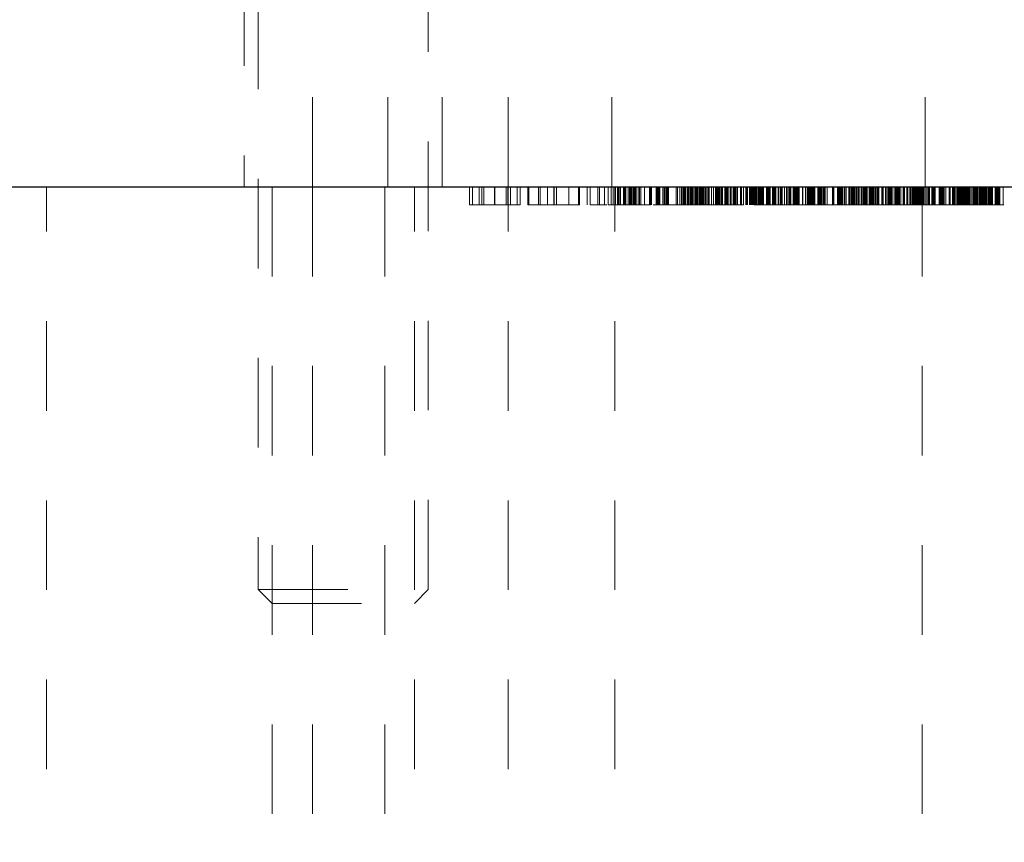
# Model space of a CAD drawing. Header units: inches. Extents: x 1880 to 2363, y -453 to -54.
# Tile 317 of 656: x 2038.995 to 2040.095, y -279.718 to -278.8. Entities that reach past the tile are written whole.
import ezdxf

# ---------------------------------------------------------------- set-up
doc = ezdxf.new("R2010")
doc.units = ezdxf.units.IN
doc.header["$LTSCALE"] = 0.5
doc.header["$MEASUREMENT"] = 0
doc.linetypes.add('HIDDEN', pattern=[0.225, 0.15, -0.075])
for name, color, linetype in [('DIE-M-S3', 8, 'Continuous'), ('DSS-M-S', 53, 'Continuous'), ('SVD-M-S', 8, 'Continuous')]:
    doc.layers.add(name, color=color, linetype=linetype)

msp = doc.modelspace()

# ---------------------------------------------------------------- linework, layer by layer
at = {"layer": 'DIE-M-S3', "linetype": 'HIDDEN', "lineweight": 18}
for p, q in [((2039.32242, -278.48637), (2039.32242, -278.98637)), ((2039.40679, -278.48637), (2039.40679, -278.98637)), ((2039.54117, -278.98637), (2039.54117, -278.48637)), ((2039.65679, -278.98637), (2039.65679, -278.48637)), ((2040.00679, -278.48637), (2040.00679, -278.98637))]:
    msp.add_line(p, q, dxfattribs=at)
at = {"layer": 'DSS-M-S', "linetype": 'Continuous', "lineweight": 25}
msp.add_line((2034.68179, -278.98637), (2047.18179, -278.98637), dxfattribs=at)
at = {"layer": 'DSS-M-S', "linetype": 'HIDDEN', "lineweight": 18}
for p, q in [((2039.02554, -281.23637), (2039.02554, -278.98637)), ((2039.27729, -278.98637), (2039.27729, -281.23637)), ((2039.32242, -278.98637), (2039.32242, -281.23637)), ((2039.40329, -278.98637), (2039.40329, -281.23637)), ((2039.43629, -281.23637), (2039.43629, -278.98637)), ((2039.49784, -279.00637), (2039.49784, -278.98637)), ((2039.50105, -279.00637), (2039.50105, -278.98637)), ((2039.50853, -279.00637), (2039.50853, -278.98637)), ((2039.51173, -279.00637), (2039.51173, -278.98637)), ((2039.5139, -279.00637), (2039.5139, -278.98637)), ((2039.52589, -279.00637), (2039.52589, -278.98637)), ((2039.52601, -279.00637), (2039.52601, -278.98637)), ((2039.52616, -279.00637), (2039.52616, -278.98637)), ((2039.52624, -279.00637), (2039.52624, -278.98637)), ((2039.52627, -279.00637), (2039.52627, -278.98637)), ((2039.53871, -279.00637), (2039.53871, -278.98637)), ((2039.54058, -279.00637), (2039.54058, -278.98637)), ((2039.54117, -281.23637), (2039.54117, -278.98637)), ((2039.54378, -279.00637), (2039.54378, -278.98637)), ((2039.55126, -279.00637), (2039.55126, -278.98637)), ((2039.55447, -279.00637), (2039.55447, -278.98637)), ((2039.56302, -279.00637), (2039.56302, -278.98637)), ((2039.56408, -279.00637), (2039.56408, -278.98637)), ((2039.56422, -279.00637), (2039.56422, -278.98637)), ((2039.57477, -279.00637), (2039.57477, -278.98637)), ((2039.57692, -279.00637), (2039.57692, -278.98637)), ((2039.58478, -279.00637), (2039.58478, -278.98637)), ((2039.5922, -279.00637), (2039.5922, -278.98637)), ((2039.59243, -279.00637), (2039.59243, -278.98637)), ((2039.59507, -279.00637), (2039.59507, -278.98637)), ((2039.60896, -279.00637), (2039.60896, -278.98637)), ((2039.61964, -279.00637), (2039.61964, -278.98637)), ((2039.62071, -279.00637), (2039.62071, -278.98637)), ((2039.62944, -279.00637), (2039.62944, -278.98637)), ((2039.63246, -279.00637), (2039.63246, -278.98637)), ((2039.64104, -279.00637), (2039.64104, -278.98637)), ((2039.64314, -279.00637), (2039.64314, -278.98637)), ((2039.64847, -279.00637), (2039.64847, -278.98637)), ((2039.65269, -279.00637), (2039.65269, -278.98637)), ((2039.65615, -279.00637), (2039.65615, -278.98637)), ((2039.65846, -279.00637), (2039.65846, -278.98637)), ((2039.66029, -281.23637), (2039.66029, -278.98637)), ((2039.66065, -279.00637), (2039.66065, -278.98637)), ((2039.66077, -279.00637), (2039.66077, -278.98637)), ((2039.66082, -279.00637), (2039.66082, -278.98637)), ((2039.66082, -279.00637), (2039.66082, -278.98637)), ((2039.66308, -279.00637), (2039.66308, -278.98637)), ((2039.66432, -279.00637), (2039.66432, -278.98637)), ((2039.66497, -279.00637), (2039.66497, -278.98637)), ((2039.66654, -279.00637), (2039.66654, -278.98637)), ((2039.66659, -279.00637), (2039.66659, -278.98637)), ((2039.66987, -279.00637), (2039.66987, -278.98637)), ((2039.67034, -279.00637), (2039.67034, -278.98637)), ((2039.67115, -279.00637), (2039.67115, -278.98637)), ((2039.6715, -279.00637), (2039.6715, -278.98637)), ((2039.67231, -279.00637), (2039.67231, -278.98637)), ((2039.67519, -279.00637), (2039.67519, -278.98637)), ((2039.67651, -279.00637), (2039.67651, -278.98637)), ((2039.67651, -279.00637), (2039.67651, -278.98637)), ((2039.67658, -279.00637), (2039.67658, -278.98637)), ((2039.67658, -279.00637), (2039.67658, -278.98637)), ((2039.67759, -279.00637), (2039.67759, -278.98637)), ((2039.67759, -279.00637), (2039.67759, -278.98637)), ((2039.67759, -279.00637), (2039.67759, -278.98637)), ((2039.6784, -279.00637), (2039.6784, -278.98637)), ((2039.67865, -279.00637), (2039.67865, -278.98637)), ((2039.68038, -279.00637), (2039.68038, -278.98637)), ((2039.68064, -279.00637), (2039.68064, -278.98637)), ((2039.68064, -279.00637), (2039.68064, -278.98637)), ((2039.68073, -279.00637), (2039.68073, -278.98637)), ((2039.68073, -279.00637), (2039.68073, -278.98637)), ((2039.68073, -279.00637), (2039.68073, -278.98637)), ((2039.68085, -279.00637), (2039.68085, -278.98637)), ((2039.68211, -279.00637), (2039.68211, -278.98637)), ((2039.68211, -279.00637), (2039.68211, -278.98637)), ((2039.68228, -279.00637), (2039.68228, -278.98637)), ((2039.68266, -279.00637), (2039.68266, -278.98637)), ((2039.68266, -279.00637), (2039.68266, -278.98637)), ((2039.68303, -279.00637), (2039.68303, -278.98637)), ((2039.68308, -279.00637), (2039.68308, -278.98637)), ((2039.68473, -279.00637), (2039.68473, -278.98637)), ((2039.68691, -279.00637), (2039.68691, -278.98637)), ((2039.68691, -279.00637), (2039.68691, -278.98637)), ((2039.68691, -279.00637), (2039.68691, -278.98637)), ((2039.68742, -279.00637), (2039.68742, -278.98637)), ((2039.68742, -279.00637), (2039.68742, -278.98637)), ((2039.68761, -279.00637), (2039.68761, -278.98637)), ((2039.68761, -279.00637), (2039.68761, -278.98637)), ((2039.68761, -279.00637), (2039.68761, -278.98637)), ((2039.68908, -279.00637), (2039.68908, -278.98637)), ((2039.69335, -279.00637), (2039.69335, -278.98637)), ((2039.69883, -279.00637), (2039.69883, -278.98637)), ((2039.69885, -279.00637), (2039.69885, -278.98637)), ((2039.69933, -279.00637), (2039.69933, -278.98637)), ((2039.7, -279.00637), (2039.7, -278.98637)), ((2039.70017, -279.00637), (2039.70017, -278.98637)), ((2039.7005, -279.00637), (2039.7005, -278.98637)), ((2039.70115, -279.00637), (2039.70115, -278.98637)), ((2039.70123, -279.00637), (2039.70123, -278.98637)), ((2039.70638, -279.00637), (2039.70638, -278.98637)), ((2039.70689, -279.00637), (2039.70689, -278.98637)), ((2039.70694, -279.00637), (2039.70694, -278.98637)), ((2039.70699, -279.00637), (2039.70699, -278.98637)), ((2039.70781, -279.00637), (2039.70781, -278.98637)), ((2039.70808, -279.00637), (2039.70808, -278.98637)), ((2039.70865, -279.00637), (2039.70865, -278.98637)), ((2039.70923, -279.00637), (2039.70923, -278.98637)), ((2039.70963, -279.00637), (2039.70963, -278.98637)), ((2039.71038, -279.00637), (2039.71038, -278.98637)), ((2039.71385, -279.00637), (2039.71385, -278.98637)), ((2039.7152, -279.00637), (2039.7152, -278.98637)), ((2039.71615, -279.00637), (2039.71615, -278.98637)), ((2039.71731, -279.00637), (2039.71731, -278.98637)), ((2039.71846, -279.00637), (2039.71846, -278.98637)), ((2039.71945, -279.00637), (2039.71945, -278.98637)), ((2039.72016, -279.00637), (2039.72016, -278.98637)), ((2039.72861, -279.00637), (2039.72861, -278.98637)), ((2039.73, -279.00637), (2039.73, -278.98637)), ((2039.73276, -279.00637), (2039.73276, -278.98637)), ((2039.73461, -279.00637), (2039.73461, -278.98637)), ((2039.73622, -279.00637), (2039.73622, -278.98637)), ((2039.73692, -279.00637), (2039.73692, -278.98637)), ((2039.73808, -279.00637), (2039.73808, -278.98637)), ((2039.73882, -279.00637), (2039.73882, -278.98637)), ((2039.73909, -279.00637), (2039.73909, -278.98637)), ((2039.74078, -279.00637), (2039.74078, -278.98637)), ((2039.74154, -279.00637), (2039.74154, -278.98637)), ((2039.74158, -279.00637), (2039.74158, -278.98637)), ((2039.74211, -279.00637), (2039.74211, -278.98637)), ((2039.74254, -279.00637), (2039.74254, -278.98637)), ((2039.74269, -279.00637), (2039.74269, -278.98637)), ((2039.74269, -278.98637), (2039.74269, -279.00637)), ((2039.74305, -279.00637), (2039.74305, -278.98637)), ((2039.74477, -279.00637), (2039.74477, -278.98637)), ((2039.745, -279.00637), (2039.745, -278.98637)), ((2039.74572, -279.00637), (2039.74572, -278.98637)), ((2039.74615, -279.00637), (2039.74615, -278.98637)), ((2039.74689, -279.00637), (2039.74689, -278.98637)), ((2039.74846, -279.00637), (2039.74846, -278.98637)), ((2039.74969, -279.00637), (2039.74969, -278.98637)), ((2039.75073, -279.00637), (2039.75073, -278.98637)), ((2039.75156, -279.00637), (2039.75156, -278.98637)), ((2039.7519, -279.00637), (2039.7519, -278.98637)), ((2039.7525, -279.00637), (2039.7525, -278.98637)), ((2039.75395, -279.00637), (2039.75395, -278.98637)), ((2039.75423, -279.00637), (2039.75423, -278.98637)), ((2039.75493, -279.00637), (2039.75493, -278.98637)), ((2039.75493, -279.00637), (2039.75493, -278.98637)), ((2039.75596, -279.00637), (2039.75596, -278.98637)), ((2039.75607, -279.00637), (2039.75607, -278.98637)), ((2039.75636, -279.00637), (2039.75636, -278.98637)), ((2039.75668, -279.00637), (2039.75668, -278.98637)), ((2039.75688, -279.00637), (2039.75688, -278.98637)), ((2039.75799, -279.00637), (2039.75799, -278.98637)), ((2039.75885, -279.00637), (2039.75885, -278.98637)), ((2039.75926, -279.00637), (2039.75926, -278.98637)), ((2039.7596, -279.00637), (2039.7596, -278.98637)), ((2039.76, -279.00637), (2039.76, -278.98637)), ((2039.76148, -279.00637), (2039.76148, -278.98637)), ((2039.76148, -279.00637), (2039.76148, -278.98637)), ((2039.76155, -279.00637), (2039.76155, -278.98637)), ((2039.76187, -279.00637), (2039.76187, -278.98637)), ((2039.76187, -279.00637), (2039.76187, -278.98637)), ((2039.76231, -279.00637), (2039.76231, -278.98637)), ((2039.76232, -279.00637), (2039.76232, -278.98637)), ((2039.76389, -279.00637), (2039.76389, -278.98637)), ((2039.76434, -279.00637), (2039.76434, -278.98637)), ((2039.76561, -279.00637), (2039.76561, -278.98637)), ((2039.76808, -279.00637), (2039.76808, -278.98637)), ((2039.76824, -279.00637), (2039.76824, -278.98637)), ((2039.77038, -279.00637), (2039.77038, -278.98637)), ((2039.77269, -279.00637), (2039.77269, -278.98637)), ((2039.77318, -279.00637), (2039.77318, -278.98637)), ((2039.77385, -279.00637), (2039.77385, -278.98637)), ((2039.77401, -279.00637), (2039.77401, -278.98637)), ((2039.77532, -279.00637), (2039.77532, -278.98637)), ((2039.77533, -279.00637), (2039.77533, -278.98637)), ((2039.7755, -279.00637), (2039.7755, -278.98637)), ((2039.77583, -279.00637), (2039.77583, -278.98637)), ((2039.77641, -279.00637), (2039.77641, -278.98637)), ((2039.77673, -279.00637), (2039.77673, -278.98637)), ((2039.77713, -279.00637), (2039.77713, -278.98637)), ((2039.77745, -279.00637), (2039.77745, -278.98637)), ((2039.77878, -279.00637), (2039.77878, -278.98637)), ((2039.7792, -279.00637), (2039.7792, -278.98637)), ((2039.78034, -279.00637), (2039.78034, -278.98637)), ((2039.78307, -279.00637), (2039.78307, -278.98637)), ((2039.78331, -279.00637), (2039.78331, -278.98637)), ((2039.7837, -279.00637), (2039.7837, -278.98637)), ((2039.78423, -279.00637), (2039.78423, -278.98637)), ((2039.78463, -279.00637), (2039.78463, -278.98637)), ((2039.78538, -279.00637), (2039.78538, -278.98637)), ((2039.78596, -279.00637), (2039.78596, -278.98637)), ((2039.78684, -279.00637), (2039.78684, -278.98637)), ((2039.78904, -279.00637), (2039.78904, -278.98637)), ((2039.78949, -279.00637), (2039.78949, -278.98637)), ((2039.79023, -279.00637), (2039.79023, -278.98637)), ((2039.79231, -279.00637), (2039.79231, -278.98637)), ((2039.79256, -279.00637), (2039.79256, -278.98637)), ((2039.79288, -279.00637), (2039.79288, -278.98637)), ((2039.79308, -279.00637), (2039.79308, -278.98637)), ((2039.7933, -279.00637), (2039.7933, -278.98637)), ((2039.79346, -279.00637), (2039.79346, -278.98637)), ((2039.79461, -279.00637), (2039.79461, -278.98637)), ((2039.79487, -279.00637), (2039.79487, -278.98637)), ((2039.795, -279.00637), (2039.795, -278.98637)), ((2039.79577, -279.00637), (2039.79577, -278.98637)), ((2039.79727, -279.00637), (2039.79727, -278.98637)), ((2039.80038, -279.00637), (2039.80038, -278.98637)), ((2039.80154, -279.00637), (2039.80154, -278.98637)), ((2039.80385, -279.00637), (2039.80385, -278.98637)), ((2039.8066, -279.00637), (2039.8066, -278.98637)), ((2039.80673, -279.00637), (2039.80673, -278.98637)), ((2039.80691, -279.00637), (2039.80691, -278.98637)), ((2039.80692, -279.00637), (2039.80692, -278.98637)), ((2039.80713, -279.00637), (2039.80713, -278.98637)), ((2039.80745, -279.00637), (2039.80745, -278.98637)), ((2039.80846, -279.00637), (2039.80846, -278.98637)), ((2039.81063, -279.00637), (2039.81063, -278.98637)), ((2039.81077, -279.00637), (2039.81077, -278.98637)), ((2039.81192, -279.00637), (2039.81192, -278.98637)), ((2039.81308, -279.00637), (2039.81308, -278.98637)), ((2039.81355, -279.00637), (2039.81355, -278.98637)), ((2039.81356, -279.00637), (2039.81356, -278.98637)), ((2039.81423, -279.00637), (2039.81423, -278.98637)), ((2039.81538, -279.00637), (2039.81538, -278.98637)), ((2039.81654, -279.00637), (2039.81654, -278.98637)), ((2039.81769, -279.00637), (2039.81769, -278.98637)), ((2039.81769, -279.00637), (2039.81769, -278.98637)), ((2039.81838, -279.00637), (2039.81838, -278.98637)), ((2039.81894, -279.00637), (2039.81894, -278.98637)), ((2039.82074, -279.00637), (2039.82074, -278.98637)), ((2039.82157, -279.00637), (2039.82157, -278.98637)), ((2039.82231, -279.00637), (2039.82231, -278.98637)), ((2039.82346, -279.00637), (2039.82346, -278.98637)), ((2039.824, -279.00637), (2039.824, -278.98637)), ((2039.82461, -279.00637), (2039.82461, -278.98637)), ((2039.82577, -279.00637), (2039.82577, -278.98637)), ((2039.82603, -279.00637), (2039.82603, -278.98637)), ((2039.82943, -279.00637), (2039.82943, -278.98637)), ((2039.83038, -279.00637), (2039.83038, -278.98637)), ((2039.83055, -279.00637), (2039.83055, -278.98637)), ((2039.83074, -279.00637), (2039.83074, -278.98637)), ((2039.83154, -279.00637), (2039.83154, -278.98637)), ((2039.83269, -279.00637), (2039.83269, -278.98637)), ((2039.83368, -279.00637), (2039.83368, -278.98637)), ((2039.83632, -279.00637), (2039.83632, -278.98637)), ((2039.83682, -279.00637), (2039.83682, -278.98637)), ((2039.83781, -279.00637), (2039.83781, -278.98637)), ((2039.83814, -279.00637), (2039.83814, -278.98637)), ((2039.83871, -279.00637), (2039.83871, -278.98637)), ((2039.83872, -279.00637), (2039.83872, -278.98637)), ((2039.83889, -279.00637), (2039.83889, -278.98637)), ((2039.83961, -279.00637), (2039.83961, -278.98637)), ((2039.83996, -279.00637), (2039.83996, -278.98637)), ((2039.84264, -279.00637), (2039.84264, -278.98637)), ((2039.84293, -279.00637), (2039.84293, -278.98637)), ((2039.84318, -279.00637), (2039.84318, -278.98637)), ((2039.8453, -279.00637), (2039.8453, -278.98637)), ((2039.84613, -279.00637), (2039.84613, -278.98637)), ((2039.84614, -279.00637), (2039.84614, -278.98637)), ((2039.84618, -279.00637), (2039.84618, -278.98637)), ((2039.84654, -279.00637), (2039.84654, -278.98637)), ((2039.84684, -279.00637), (2039.84684, -278.98637)), ((2039.84699, -279.00637), (2039.84699, -278.98637)), ((2039.84955, -279.00637), (2039.84955, -278.98637)), ((2039.85203, -279.00637), (2039.85203, -278.98637)), ((2039.85231, -279.00637), (2039.85231, -278.98637)), ((2039.85254, -279.00637), (2039.85254, -278.98637)), ((2039.85461, -279.00637), (2039.85461, -278.98637)), ((2039.85519, -279.00637), (2039.85519, -278.98637)), ((2039.85539, -279.00637), (2039.85539, -278.98637)), ((2039.85559, -279.00637), (2039.85559, -278.98637)), ((2039.85577, -279.00637), (2039.85577, -278.98637)), ((2039.85591, -279.00637), (2039.85591, -278.98637)), ((2039.85609, -279.00637), (2039.85609, -278.98637)), ((2039.85617, -279.00637), (2039.85617, -278.98637)), ((2039.85649, -279.00637), (2039.85649, -278.98637)), ((2039.85682, -279.00637), (2039.85682, -278.98637)), ((2039.85923, -279.00637), (2039.85923, -278.98637)), ((2039.85974, -279.00637), (2039.85974, -278.98637)), ((2039.86038, -279.00637), (2039.86038, -278.98637)), ((2039.86046, -279.00637), (2039.86046, -278.98637)), ((2039.86154, -279.00637), (2039.86154, -278.98637)), ((2039.86269, -279.00637), (2039.86269, -278.98637)), ((2039.86331, -279.00637), (2039.86331, -278.98637)), ((2039.86385, -279.00637), (2039.86385, -278.98637)), ((2039.86442, -279.00637), (2039.86442, -278.98637)), ((2039.86482, -279.00637), (2039.86482, -278.98637)), ((2039.86514, -279.00637), (2039.86514, -278.98637)), ((2039.86615, -279.00637), (2039.86615, -278.98637)), ((2039.86961, -279.00637), (2039.86961, -278.98637)), ((2039.86987, -279.00637), (2039.86987, -278.98637)), ((2039.86994, -279.00637), (2039.86994, -278.98637)), ((2039.87308, -279.00637), (2039.87308, -278.98637)), ((2039.87497, -279.00637), (2039.87497, -278.98637)), ((2039.87587, -279.00637), (2039.87587, -278.98637)), ((2039.8759, -279.00637), (2039.8759, -278.98637)), ((2039.87652, -279.00637), (2039.87652, -278.98637)), ((2039.87672, -279.00637), (2039.87672, -278.98637)), ((2039.87769, -279.00637), (2039.87769, -278.98637)), ((2039.87795, -279.00637), (2039.87795, -278.98637)), ((2039.87904, -279.00637), (2039.87904, -278.98637)), ((2039.87924, -279.00637), (2039.87924, -278.98637)), ((2039.88, -279.00637), (2039.88, -278.98637)), ((2039.88115, -279.00637), (2039.88115, -278.98637)), ((2039.88231, -279.00637), (2039.88231, -278.98637)), ((2039.88346, -279.00637), (2039.88346, -278.98637)), ((2039.88678, -279.00637), (2039.88678, -278.98637)), ((2039.88808, -279.00637), (2039.88808, -278.98637)), ((2039.88865, -279.00637), (2039.88865, -278.98637)), ((2039.88923, -279.00637), (2039.88923, -278.98637)), ((2039.88967, -279.00637), (2039.88967, -278.98637)), ((2039.8897, -279.00637), (2039.8897, -278.98637)), ((2039.88992, -279.00637), (2039.88992, -278.98637)), ((2039.89038, -279.00637), (2039.89038, -278.98637)), ((2039.89064, -279.00637), (2039.89064, -278.98637)), ((2039.89154, -279.00637), (2039.89154, -278.98637)), ((2039.89303, -279.00637), (2039.89303, -278.98637)), ((2039.89408, -279.00637), (2039.89408, -278.98637)), ((2039.89421, -279.00637), (2039.89421, -278.98637)), ((2039.895, -279.00637), (2039.895, -278.98637)), ((2039.89731, -279.00637), (2039.89731, -278.98637)), ((2039.90308, -279.00637), (2039.90308, -278.98637)), ((2039.90423, -279.00637), (2039.90423, -278.98637)), ((2039.90456, -279.00637), (2039.90456, -278.98637)), ((2039.90485, -279.00637), (2039.90485, -278.98637)), ((2039.9049, -279.00637), (2039.9049, -278.98637)), ((2039.90885, -279.00637), (2039.90885, -278.98637)), ((2039.90933, -279.00637), (2039.90933, -278.98637)), ((2039.91, -279.00637), (2039.91, -278.98637)), ((2039.91115, -279.00637), (2039.91115, -278.98637)), ((2039.91231, -279.00637), (2039.91231, -278.98637)), ((2039.91344, -279.00637), (2039.91344, -278.98637)), ((2039.91435, -279.00637), (2039.91435, -278.98637)), ((2039.91451, -279.00637), (2039.91451, -278.98637)), ((2039.91461, -279.00637), (2039.91461, -278.98637)), ((2039.91631, -279.00637), (2039.91631, -278.98637)), ((2039.91692, -279.00637), (2039.91692, -278.98637)), ((2039.91864, -279.00637), (2039.91864, -278.98637)), ((2039.92154, -279.00637), (2039.92154, -278.98637)), ((2039.92167, -279.00637), (2039.92167, -278.98637)), ((2039.9223, -279.00637), (2039.9223, -278.98637)), ((2039.92237, -279.00637), (2039.92237, -278.98637)), ((2039.9224, -279.00637), (2039.9224, -278.98637)), ((2039.92244, -279.00637), (2039.92244, -278.98637)), ((2039.9225, -279.00637), (2039.9225, -278.98637)), ((2039.92264, -279.00637), (2039.92264, -278.98637)), ((2039.92265, -279.00637), (2039.92265, -278.98637)), ((2039.92269, -279.00637), (2039.92269, -278.98637)), ((2039.92413, -279.00637), (2039.92413, -278.98637)), ((2039.925, -279.00637), (2039.925, -278.98637)), ((2039.92519, -279.00637), (2039.92519, -278.98637)), ((2039.9252, -279.00637), (2039.9252, -278.98637)), ((2039.92646, -279.00637), (2039.92646, -278.98637)), ((2039.92731, -279.00637), (2039.92731, -278.98637)), ((2039.92796, -279.00637), (2039.92796, -278.98637)), ((2039.92915, -279.00637), (2039.92915, -278.98637)), ((2039.92945, -279.00637), (2039.92945, -278.98637)), ((2039.92961, -279.00637), (2039.92961, -278.98637)), ((2039.93045, -279.00637), (2039.93045, -278.98637)), ((2039.93077, -279.00637), (2039.93077, -278.98637)), ((2039.93212, -279.00637), (2039.93212, -278.98637)), ((2039.93234, -279.00637), (2039.93234, -278.98637)), ((2039.93308, -279.00637), (2039.93308, -278.98637)), ((2039.93538, -279.00637), (2039.93538, -278.98637)), ((2039.93605, -279.00637), (2039.93605, -278.98637)), ((2039.93766, -279.00637), (2039.93766, -278.98637)), ((2039.9385, -279.00637), (2039.9385, -278.98637)), ((2039.93885, -279.00637), (2039.93885, -278.98637)), ((2039.93919, -279.00637), (2039.93919, -278.98637)), ((2039.93965, -279.00637), (2039.93965, -278.98637)), ((2039.94, -279.00637), (2039.94, -278.98637)), ((2039.94, -279.00637), (2039.94, -278.98637)), ((2039.94039, -279.00637), (2039.94039, -278.98637)), ((2039.94054, -279.00637), (2039.94054, -278.98637)), ((2039.94132, -279.00637), (2039.94132, -278.98637)), ((2039.94261, -279.00637), (2039.94261, -278.98637)), ((2039.94276, -279.00637), (2039.94276, -278.98637)), ((2039.94461, -279.00637), (2039.94461, -278.98637)), ((2039.94537, -279.00637), (2039.94537, -278.98637)), ((2039.94608, -279.00637), (2039.94608, -278.98637)), ((2039.94629, -279.00637), (2039.94629, -278.98637)), ((2039.94689, -279.00637), (2039.94689, -278.98637)), ((2039.94692, -279.00637), (2039.94692, -278.98637)), ((2039.94708, -279.00637), (2039.94708, -278.98637)), ((2039.94808, -279.00637), (2039.94808, -278.98637)), ((2039.94836, -279.00637), (2039.94836, -278.98637)), ((2039.94858, -279.00637), (2039.94858, -278.98637)), ((2039.94891, -279.00637), (2039.94891, -278.98637)), ((2039.94902, -279.00637), (2039.94902, -278.98637)), ((2039.94948, -279.00637), (2039.94948, -278.98637)), ((2039.95096, -279.00637), (2039.95096, -278.98637)), ((2039.95122, -279.00637), (2039.95122, -278.98637)), ((2039.95154, -279.00637), (2039.95154, -278.98637)), ((2039.9519, -279.00637), (2039.9519, -278.98637)), ((2039.95341, -279.00637), (2039.95341, -278.98637)), ((2039.9541, -279.00637), (2039.9541, -278.98637)), ((2039.95511, -279.00637), (2039.95511, -278.98637)), ((2039.95846, -279.00637), (2039.95846, -278.98637)), ((2039.95897, -279.00637), (2039.95897, -278.98637)), ((2039.95969, -279.00637), (2039.95969, -278.98637)), ((2039.96259, -279.00637), (2039.96259, -278.98637)), ((2039.96331, -279.00637), (2039.96331, -278.98637)), ((2039.96506, -279.00637), (2039.96506, -278.98637)), ((2039.96533, -279.00637), (2039.96533, -278.98637)), ((2039.96579, -279.00637), (2039.96579, -278.98637)), ((2039.96616, -279.00637), (2039.96616, -278.98637)), ((2039.96654, -279.00637), (2039.96654, -278.98637)), ((2039.9668, -279.00637), (2039.9668, -278.98637)), ((2039.96695, -279.00637), (2039.96695, -278.98637)), ((2039.96703, -279.00637), (2039.96703, -278.98637)), ((2039.96766, -279.00637), (2039.96766, -278.98637)), ((2039.96769, -279.00637), (2039.96769, -278.98637)), ((2039.96885, -279.00637), (2039.96885, -278.98637)), ((2039.97, -279.00637), (2039.97, -278.98637)), ((2039.9722, -279.00637), (2039.9722, -278.98637)), ((2039.97346, -279.00637), (2039.97346, -278.98637)), ((2039.97461, -279.00637), (2039.97461, -278.98637)), ((2039.97577, -279.00637), (2039.97577, -278.98637)), ((2039.97692, -279.00637), (2039.97692, -278.98637)), ((2039.97808, -279.00637), (2039.97808, -278.98637)), ((2039.97949, -279.00637), (2039.97949, -278.98637)), ((2039.97968, -279.00637), (2039.97968, -278.98637)), ((2039.98201, -279.00637), (2039.98201, -278.98637)), ((2039.98276, -279.00637), (2039.98276, -278.98637)), ((2039.98385, -279.00637), (2039.98385, -278.98637)), ((2039.98615, -279.00637), (2039.98615, -278.98637)), ((2039.98673, -279.00637), (2039.98673, -278.98637)), ((2039.98713, -279.00637), (2039.98713, -278.98637)), ((2039.98745, -279.00637), (2039.98745, -278.98637)), ((2039.98961, -279.00637), (2039.98961, -278.98637)), ((2039.99037, -279.00637), (2039.99037, -278.98637)), ((2039.9905, -279.00637), (2039.9905, -278.98637)), ((2039.99077, -279.00637), (2039.99077, -278.98637)), ((2039.99218, -279.00637), (2039.99218, -278.98637)), ((2039.99308, -279.00637), (2039.99308, -278.98637)), ((2039.99339, -279.00637), (2039.99339, -278.98637)), ((2039.99421, -279.00637), (2039.99421, -278.98637)), ((2039.99477, -279.00637), (2039.99477, -278.98637)), ((2039.99538, -279.00637), (2039.99538, -278.98637)), ((2039.99639, -279.00637), (2039.99639, -278.98637)), ((2039.99654, -279.00637), (2039.99654, -278.98637)), ((2039.99769, -279.00637), (2039.99769, -278.98637)), ((2039.99885, -279.00637), (2039.99885, -278.98637)), ((2039.99912, -279.00637), (2039.99912, -278.98637)), ((2040, -279.00637), (2040, -278.98637)), ((2040.00105, -279.00637), (2040.00105, -278.98637)), ((2040.00115, -279.00637), (2040.00115, -278.98637)), ((2040.00212, -279.00637), (2040.00212, -278.98637)), ((2040.00329, -278.98637), (2040.00329, -281.23637)), ((2040.00346, -279.00637), (2040.00346, -278.98637)), ((2040.00425, -279.00637), (2040.00425, -278.98637)), ((2040.00461, -279.00637), (2040.00461, -278.98637)), ((2040.00577, -279.00637), (2040.00577, -278.98637)), ((2040.00763, -279.00637), (2040.00763, -278.98637)), ((2040.00882, -279.00637), (2040.00882, -278.98637)), ((2040.01038, -279.00637), (2040.01038, -278.98637)), ((2040.01154, -279.00637), (2040.01154, -278.98637)), ((2040.01417, -279.00637), (2040.01417, -278.98637)), ((2040.01424, -279.00637), (2040.01424, -278.98637)), ((2040.01457, -279.00637), (2040.01457, -278.98637)), ((2040.01471, -279.00637), (2040.01471, -278.98637)), ((2040.01586, -279.00637), (2040.01586, -278.98637)), ((2040.01673, -279.00637), (2040.01673, -278.98637)), ((2040.01806, -279.00637), (2040.01806, -278.98637)), ((2040.0225, -279.00637), (2040.0225, -278.98637)), ((2040.02308, -279.00637), (2040.02308, -278.98637)), ((2040.02384, -279.00637), (2040.02384, -278.98637)), ((2040.02391, -279.00637), (2040.02391, -278.98637)), ((2040.02398, -279.00637), (2040.02398, -278.98637)), ((2040.02404, -279.00637), (2040.02404, -278.98637)), ((2040.02423, -279.00637), (2040.02423, -278.98637)), ((2040.02538, -279.00637), (2040.02538, -278.98637)), ((2040.02637, -279.00637), (2040.02637, -278.98637)), ((2040.02654, -279.00637), (2040.02654, -278.98637)), ((2040.02688, -279.00637), (2040.02688, -278.98637)), ((2040.02802, -279.00637), (2040.02802, -278.98637)), ((2040.03, -279.00637), (2040.03, -278.98637)), ((2040.03346, -279.00637), (2040.03346, -278.98637)), ((2040.03447, -279.00637), (2040.03447, -278.98637)), ((2040.03461, -279.00637), (2040.03461, -278.98637)), ((2040.03732, -279.00637), (2040.03732, -278.98637)), ((2040.03784, -279.00637), (2040.03784, -278.98637)), ((2040.03808, -279.00637), (2040.03808, -278.98637)), ((2040.03813, -279.00637), (2040.03813, -278.98637)), ((2040.039, -279.00637), (2040.039, -278.98637)), ((2040.04044, -279.00637), (2040.04044, -278.98637)), ((2040.04211, -279.00637), (2040.04211, -278.98637)), ((2040.04269, -279.00637), (2040.04269, -278.98637)), ((2040.04293, -279.00637), (2040.04293, -278.98637)), ((2040.04298, -279.00637), (2040.04298, -278.98637)), ((2040.04318, -279.00637), (2040.04318, -278.98637)), ((2040.04327, -279.00637), (2040.04327, -278.98637)), ((2040.04385, -279.00637), (2040.04385, -278.98637)), ((2040.0441, -279.00637), (2040.0441, -278.98637)), ((2040.04464, -279.00637), (2040.04464, -278.98637)), ((2040.04511, -279.00637), (2040.04511, -278.98637)), ((2040.04597, -279.00637), (2040.04597, -278.98637)), ((2040.04615, -279.00637), (2040.04615, -278.98637)), ((2040.04632, -279.00637), (2040.04632, -278.98637)), ((2040.04699, -279.00637), (2040.04699, -278.98637)), ((2040.04731, -279.00637), (2040.04731, -278.98637)), ((2040.04801, -279.00637), (2040.04801, -278.98637)), ((2040.04846, -279.00637), (2040.04846, -278.98637)), ((2040.04907, -279.00637), (2040.04907, -278.98637)), ((2040.04994, -279.00637), (2040.04994, -278.98637)), ((2040.05061, -279.00637), (2040.05061, -278.98637)), ((2040.05192, -279.00637), (2040.05192, -278.98637)), ((2040.05273, -279.00637), (2040.05273, -278.98637)), ((2040.05367, -279.00637), (2040.05367, -278.98637)), ((2040.05423, -279.00637), (2040.05423, -278.98637)), ((2040.05427, -279.00637), (2040.05427, -278.98637)), ((2040.05455, -279.00637), (2040.05455, -278.98637)), ((2040.05463, -279.00637), (2040.05463, -278.98637)), ((2040.05495, -279.00637), (2040.05495, -278.98637)), ((2040.05538, -279.00637), (2040.05538, -278.98637)), ((2040.05564, -279.00637), (2040.05564, -278.98637)), ((2040.05659, -279.00637), (2040.05659, -278.98637)), ((2040.05686, -279.00637), (2040.05686, -278.98637)), ((2040.05885, -279.00637), (2040.05885, -278.98637)), ((2040.05904, -279.00637), (2040.05904, -278.98637)), ((2040.06034, -279.00637), (2040.06034, -278.98637)), ((2040.06047, -279.00637), (2040.06047, -278.98637)), ((2040.06053, -279.00637), (2040.06053, -278.98637)), ((2040.0615, -279.00637), (2040.0615, -278.98637)), ((2040.06231, -279.00637), (2040.06231, -278.98637)), ((2040.06258, -279.00637), (2040.06258, -278.98637)), ((2040.0633, -279.00637), (2040.0633, -278.98637)), ((2040.06346, -279.00637), (2040.06346, -278.98637)), ((2040.06352, -279.00637), (2040.06352, -278.98637)), ((2040.06438, -279.00637), (2040.06438, -278.98637)), ((2040.06519, -279.00637), (2040.06519, -278.98637)), ((2040.06577, -279.00637), (2040.06577, -278.98637)), ((2040.06582, -279.00637), (2040.06582, -278.98637)), ((2040.0675, -279.00637), (2040.0675, -278.98637)), ((2040.06833, -279.00637), (2040.06833, -278.98637)), ((2040.06836, -279.00637), (2040.06836, -278.98637)), ((2040.0684, -279.00637), (2040.0684, -278.98637)), ((2040.06876, -279.00637), (2040.06876, -278.98637)), ((2040.06949, -279.00637), (2040.06949, -278.98637)), ((2040.06981, -279.00637), (2040.06981, -278.98637)), ((2040.07035, -279.00637), (2040.07035, -278.98637)), ((2040.07038, -279.00637), (2040.07038, -278.98637)), ((2040.07049, -279.00637), (2040.07049, -278.98637)), ((2040.07075, -279.00637), (2040.07075, -278.98637)), ((2040.07136, -279.00637), (2040.07136, -278.98637)), ((2040.0715, -279.00637), (2040.0715, -278.98637)), ((2040.07154, -279.00637), (2040.07154, -278.98637)), ((2040.07269, -279.00637), (2040.07269, -278.98637)), ((2040.07385, -279.00637), (2040.07385, -278.98637)), ((2040.07446, -279.00637), (2040.07446, -278.98637)), ((2040.0753, -279.00637), (2040.0753, -278.98637)), ((2040.07532, -279.00637), (2040.07532, -278.98637)), ((2040.0766, -279.00637), (2040.0766, -278.98637)), ((2040.07695, -279.00637), (2040.07695, -278.98637)), ((2040.0777, -279.00637), (2040.0777, -278.98637)), ((2040.0781, -279.00637), (2040.0781, -278.98637)), ((2040.07817, -279.00637), (2040.07817, -278.98637)), ((2040.07846, -279.00637), (2040.07846, -278.98637)), ((2040.07933, -279.00637), (2040.07933, -278.98637)), ((2040.07965, -279.00637), (2040.07965, -278.98637)), ((2040.08019, -279.00637), (2040.08019, -278.98637)), ((2040.08032, -279.00637), (2040.08032, -278.98637)), ((2040.08077, -279.00637), (2040.08077, -278.98637)), ((2040.08147, -279.00637), (2040.08147, -278.98637)), ((2040.08173, -279.00637), (2040.08173, -278.98637)), ((2040.08185, -279.00637), (2040.08185, -278.98637)), ((2040.08192, -279.00637), (2040.08192, -278.98637)), ((2040.08506, -279.00637), (2040.08506, -278.98637)), ((2040.08538, -279.00637), (2040.08538, -278.98637)), ((2040.08564, -279.00637), (2040.08564, -278.98637)), ((2040.08654, -279.00637), (2040.08654, -278.98637)), ((2040.08686, -279.00637), (2040.08686, -278.98637)), ((2040.08693, -279.00637), (2040.08693, -278.98637)), ((2040.08726, -279.00637), (2040.08726, -278.98637)), ((2040.08728, -279.00637), (2040.08728, -278.98637)), ((2040.08751, -279.00637), (2040.08751, -278.98637)), ((2040.08769, -279.00637), (2040.08769, -278.98637)), ((2040.08802, -279.00637), (2040.08802, -278.98637)), ((2040.08809, -279.00637), (2040.08809, -278.98637)), ((2040.08841, -279.00637), (2040.08841, -278.98637)), ((2040.08885, -279.00637), (2040.08885, -278.98637)), ((2040.09, -279.00637), (2040.09, -278.98637)), ((2040.09009, -279.00637), (2040.09009, -278.98637)), ((2040.09376, -279.00637), (2040.09376, -278.98637)), ((2039.62071, -279.00637), (2039.56302, -279.00637)), ((2039.67231, -279.00637), (2039.65269, -279.00637)), ((2039.68038, -279.00637), (2039.67231, -279.00637)), ((2039.7, -279.00637), (2039.68038, -279.00637)), ((2039.82231, -279.00637), (2039.81538, -279.00637)), ((2039.83038, -279.00637), (2039.82231, -279.00637)), ((2039.8897, -279.00637), (2039.83038, -279.00637)), ((2039.89154, -279.00637), (2039.8897, -279.00637)), ((2039.90423, -279.00637), (2039.89154, -279.00637)), ((2039.90772, -279.00637), (2039.9011, -279.00637)), ((2039.91461, -279.00637), (2039.90423, -279.00637)), ((2039.92269, -279.00637), (2039.91461, -279.00637)), ((2039.98201, -279.00637), (2039.92269, -279.00637)), ((2039.98385, -279.00637), (2039.98201, -279.00637)), ((2039.99654, -279.00637), (2039.98385, -279.00637)), ((2040, -279.00637), (2039.99654, -279.00637)), ((2040.00882, -279.00637), (2040, -279.00637)), ((2040.0225, -279.00637), (2040.00882, -279.00637)), ((2040.0633, -279.00637), (2040.0225, -279.00637)), ((2040.0766, -279.00637), (2040.0633, -279.00637)), ((2040.08538, -279.00637), (2040.0766, -279.00637)), ((2040.09451, -279.00637), (2040.08538, -279.00637))]:
    msp.add_line(p, q, dxfattribs=at)
for points, knots in [([(2039.52616, -279.00637), (2039.52214, -279.00637), (2039.51411, -279.00637), (2039.50457, -279.00637), (2039.49872, -279.00637), (2039.49814, -279.00637), (2039.49784, -279.00637)], [0, 0, 0, 0, 0.2803934, 0.5597169, 0.7797594, 1, 1, 1, 1]), ([(2039.55447, -279.00637), (2039.55396, -279.00637), (2039.55293, -279.00637), (2039.54491, -279.00637), (2039.53555, -279.00637), (2039.52929, -279.00637), (2039.52616, -279.00637)], [0, 0, 0, 0, 0.2791823, 0.5586741, 0.7791029, 1, 1, 1, 1]), ([(2039.64104, -279.00637), (2039.63803, -279.00637), (2039.63265, -279.00637), (2039.63252, -279.00637), (2039.63246, -279.00637)], [0, 0, 0, 0, 0.5578599, 1, 1, 1, 1]), ([(2039.65109, -279.00637), (2039.6503, -279.00637), (2039.64632, -279.00637), (2039.64339, -279.00637), (2039.64104, -279.00637)], [0, 0, 0, 0, 0.1967389, 1, 1, 1, 1]), ([(2039.71615, -279.00637), (2039.71559, -279.00637), (2039.71448, -279.00637), (2039.70834, -279.00637), (2039.70387, -279.00637), (2039.70309, -279.00637)], [0, 0, 0, 0, 0.4518079, 0.9042169, 1, 1, 1, 1]), ([(2039.75668, -279.00637), (2039.74971, -279.00637), (2039.73576, -279.00637), (2039.72025, -279.00637), (2039.71068, -279.00637), (2039.70971, -279.00637), (2039.70923, -279.00637)], [0, 0, 0, 0, 0.2796633, 0.5593539, 0.7796364, 1, 1, 1, 1]), ([(2039.71731, -279.00637), (2039.718, -279.00637), (2039.71937, -279.00637), (2039.73025, -279.00637), (2039.743, -279.00637), (2039.7519, -279.00637), (2039.75636, -279.00637)], [0, 0, 0, 0, 0.279416, 0.5590765, 0.779478, 1, 1, 1, 1]), ([(2039.75636, -279.00637), (2039.76207, -279.00637), (2039.7735, -279.00637), (2039.78674, -279.00637), (2039.79453, -279.00637), (2039.79535, -279.00637), (2039.79577, -279.00637)], [0, 0, 0, 0, 0.27982967, 0.55938902, 0.77965383, 1, 1, 1, 1]), ([(2039.80385, -279.00637), (2039.80305, -279.00637), (2039.80147, -279.00637), (2039.78865, -279.00637), (2039.77314, -279.00637), (2039.76217, -279.00637), (2039.75668, -279.00637)], [0, 0, 0, 0, 0.2796304, 0.5593429, 0.7795972, 1, 1, 1, 1]), ([(2039.86482, -279.00637), (2039.87081, -279.00637), (2039.87739, -279.00637), (2039.88237, -279.00637), (2039.88281, -279.00637)], [0, 0, 0, 0, 0.9123239, 1, 1, 1, 1]), ([(2039.88281, -279.00637), (2039.88229, -279.00637), (2039.87709, -279.00637), (2039.8708, -279.00637), (2039.86514, -279.00637)], [0, 0, 0, 0, 0.1004295, 1, 1, 1, 1]), ([(2039.9011, -279.00637), (2039.90141, -279.00637), (2039.90407, -279.00637), (2039.90416, -279.00637), (2039.90423, -279.00637)], [0, 0, 0, 0, 0.1177302, 1, 1, 1, 1])]:
    msp.add_open_spline(points, degree=3, knots=knots, dxfattribs=at)
at = {"layer": 'SVD-M-S', "linetype": 'HIDDEN', "lineweight": 18}
for p, q in [((2039.24617, -277.95137), (2039.24617, -278.98637)), ((2039.46742, -278.98637), (2039.46742, -277.95137)), ((2039.26179, -278.57741), (2039.26179, -279.43587)), ((2039.45179, -279.43587), (2039.45179, -278.57741)), ((2039.26179, -279.43587), (2039.45179, -279.43587)), ((2039.26179, -279.43587), (2039.27729, -279.45137)), ((2039.43629, -279.45137), (2039.45179, -279.43587)), ((2039.27729, -279.45137), (2039.43629, -279.45137))]:
    msp.add_line(p, q, dxfattribs=at)

doc.saveas('drawing.dxf')
